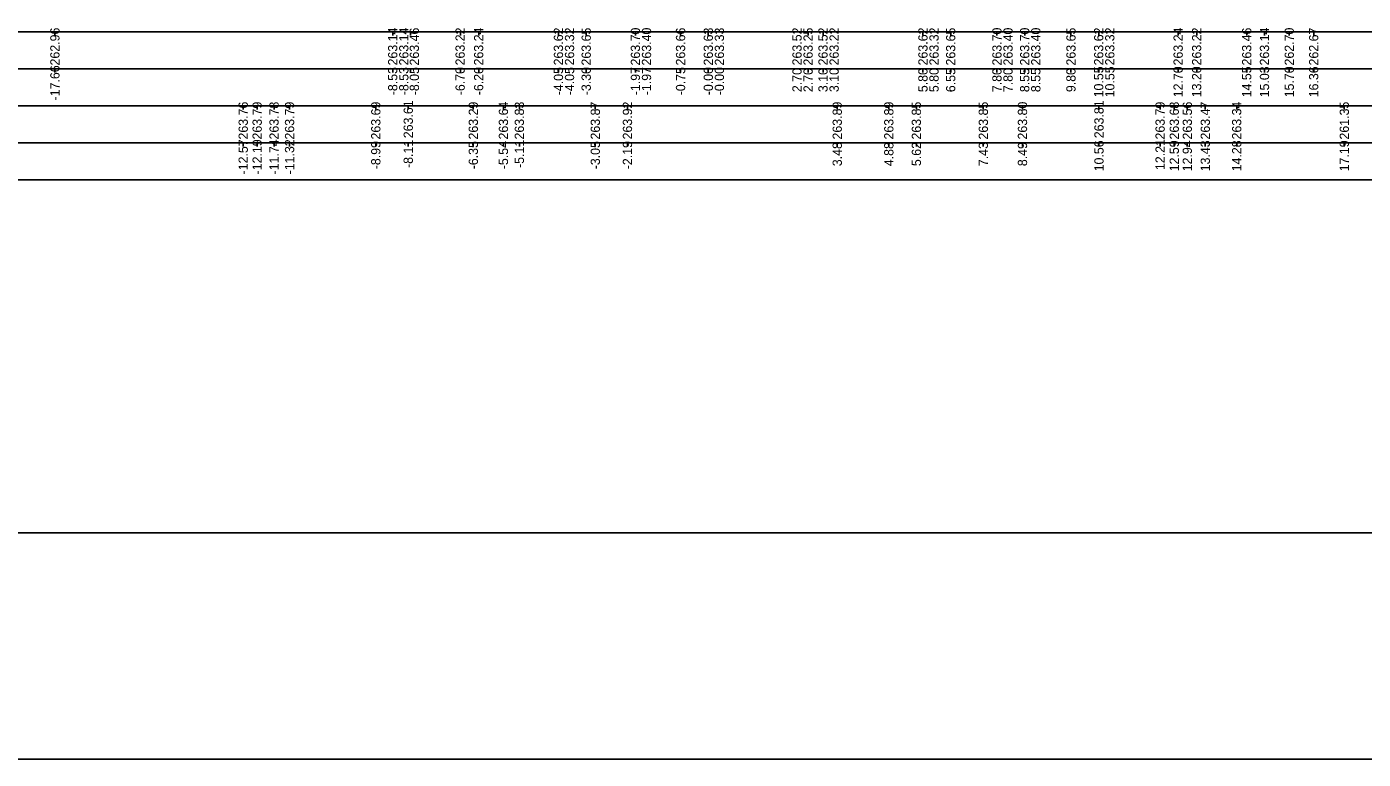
# Model space of a CAD drawing. Extents: x 6516023 to 6560129, y 5513077 to 5529206.
# Drawn here: x 6520266.93 to 6520303.05, y 5514982.49 to 5515002.28 of the extents above; entities that cross this region are included whole.
import ezdxf

# ---------------------------------------------------------------- set-up
doc = ezdxf.new("R2010")
doc.units = 0
for name, color, linetype in [('TOR_PRZEK_P-pomoc', 7, 'Continuous'), ('TOR_PRZEK_P-tabelka istniejace', 7, 'Continuous'), ('TOR_PRZEK_P-tabelka projektowane', 7, 'Continuous'), ('TOR_RAMKI-ramka+tabelka 1', 7, 'Continuous')]:
    doc.layers.add(name, color=color, linetype=linetype)

msp = doc.modelspace()

# ---------------------------------------------------------------- linework, layer by layer
at = {"layer": 'TOR_PRZEK_P-pomoc'}
msp.add_lwpolyline([(6520203.729, 5515022.32), (6520361.154, 5515022.32), (6520361.154, 5514988.612), (6520203.729, 5514988.612)], close=True, dxfattribs=at)
at = {"layer": 'TOR_PRZEK_P-tabelka istniejace'}
for p, q in [((6520272.777, 5515000.042), (6520272.777, 5515000.142)), ((6520273.154, 5515000.042), (6520273.154, 5515000.142)), ((6520273.611, 5515000.042), (6520273.611, 5515000.142)), ((6520274.03, 5515000.042), (6520274.03, 5515000.142)), ((6520276.36, 5515000.042), (6520276.36, 5515000.142)), ((6520277.237, 5515000.042), (6520277.237, 5515000.142)), ((6520278.995, 5515000.042), (6520278.995, 5515000.142)), ((6520279.809, 5515000.042), (6520279.809, 5515000.142)), ((6520280.24, 5515000.042), (6520280.24, 5515000.142)), ((6520282.292, 5515000.042), (6520282.292, 5515000.142)), ((6520283.161, 5515000.042), (6520283.161, 5515000.142)), ((6520288.83, 5515000.042), (6520288.83, 5515000.142)), ((6520290.224, 5515000.042), (6520290.224, 5515000.142)), ((6520290.969, 5515000.042), (6520290.969, 5515000.142)), ((6520292.778, 5515000.042), (6520292.778, 5515000.142)), ((6520293.836, 5515000.042), (6520293.836, 5515000.142)), ((6520295.903, 5515000.042), (6520295.903, 5515000.142)), ((6520297.556, 5515000.042), (6520297.556, 5515000.142)), ((6520297.938, 5515000.042), (6520297.938, 5515000.142)), ((6520298.291, 5515000.042), (6520298.291, 5515000.142)), ((6520298.776, 5515000.042), (6520298.776, 5515000.142)), ((6520299.625, 5515000.042), (6520299.625, 5515000.142)), ((6520302.533, 5515000.042), (6520302.533, 5515000.142)), ((6520241.546, 5514999.142), (6520325.346, 5514999.142)), ((6520272.777, 5514999.042), (6520272.777, 5514999.142)), ((6520273.154, 5514999.042), (6520273.154, 5514999.142)), ((6520273.611, 5514999.042), (6520273.611, 5514999.142)), ((6520274.03, 5514999.042), (6520274.03, 5514999.142)), ((6520276.36, 5514999.042), (6520276.36, 5514999.142)), ((6520277.237, 5514999.042), (6520277.237, 5514999.142)), ((6520278.995, 5514999.042), (6520278.995, 5514999.142)), ((6520279.809, 5514999.042), (6520279.809, 5514999.142)), ((6520280.24, 5514999.042), (6520280.24, 5514999.142)), ((6520282.292, 5514999.042), (6520282.292, 5514999.142)), ((6520283.161, 5514999.042), (6520283.161, 5514999.142)), ((6520288.83, 5514999.042), (6520288.83, 5514999.142)), ((6520290.224, 5514999.042), (6520290.224, 5514999.142)), ((6520290.969, 5514999.042), (6520290.969, 5514999.142)), ((6520292.778, 5514999.042), (6520292.778, 5514999.142)), ((6520293.836, 5514999.042), (6520293.836, 5514999.142)), ((6520295.903, 5514999.042), (6520295.903, 5514999.142)), ((6520297.556, 5514999.042), (6520297.556, 5514999.142)), ((6520297.938, 5514999.042), (6520297.938, 5514999.142)), ((6520298.291, 5514999.042), (6520298.291, 5514999.142)), ((6520298.776, 5514999.042), (6520298.776, 5514999.142)), ((6520299.625, 5514999.042), (6520299.625, 5514999.142)), ((6520302.533, 5514999.042), (6520302.533, 5514999.142))]:
    msp.add_line(p, q, dxfattribs=at)
msp.add_lwpolyline([(6520241.546, 5515000.142), (6520241.546, 5514998.142), (6520325.346, 5514998.142), (6520325.346, 5515000.142)], close=True, dxfattribs=at)
at = {"layer": 'TOR_PRZEK_P-tabelka projektowane'}
for p, q in [((6520267.688, 5515002.042), (6520267.688, 5515002.142)), ((6520276.817, 5515002.042), (6520276.817, 5515002.142)), ((6520277.296, 5515002.042), (6520277.296, 5515002.142)), ((6520278.647, 5515002.042), (6520278.647, 5515002.142)), ((6520279.147, 5515002.042), (6520279.147, 5515002.142)), ((6520281.296, 5515002.042), (6520281.296, 5515002.142)), ((6520282.046, 5515002.042), (6520282.046, 5515002.142)), ((6520283.376, 5515002.042), (6520283.376, 5515002.142)), ((6520284.596, 5515002.042), (6520284.596, 5515002.142)), ((6520285.346, 5515002.042), (6520285.346, 5515002.142)), ((6520288.046, 5515002.042), (6520288.046, 5515002.142)), ((6520288.446, 5515002.042), (6520288.446, 5515002.142)), ((6520291.146, 5515002.042), (6520291.146, 5515002.142)), ((6520291.896, 5515002.042), (6520291.896, 5515002.142)), ((6520293.146, 5515002.042), (6520293.146, 5515002.142)), ((6520293.896, 5515002.042), (6520293.896, 5515002.142)), ((6520295.146, 5515002.042), (6520295.146, 5515002.142)), ((6520295.896, 5515002.042), (6520295.896, 5515002.142)), ((6520298.046, 5515002.042), (6520298.046, 5515002.142)), ((6520298.546, 5515002.042), (6520298.546, 5515002.142)), ((6520299.896, 5515002.042), (6520299.896, 5515002.142)), ((6520300.379, 5515002.042), (6520300.379, 5515002.142)), ((6520301.046, 5515002.042), (6520301.046, 5515002.142)), ((6520301.706, 5515002.042), (6520301.706, 5515002.142)), ((6520241.546, 5515001.142), (6520325.346, 5515001.142)), ((6520267.688, 5515001.042), (6520267.688, 5515001.142)), ((6520276.817, 5515001.042), (6520276.817, 5515001.142)), ((6520277.296, 5515001.042), (6520277.296, 5515001.142)), ((6520278.647, 5515001.042), (6520278.647, 5515001.142)), ((6520279.147, 5515001.042), (6520279.147, 5515001.142)), ((6520281.296, 5515001.042), (6520281.296, 5515001.142)), ((6520282.046, 5515001.042), (6520282.046, 5515001.142)), ((6520283.376, 5515001.042), (6520283.376, 5515001.142)), ((6520284.596, 5515001.042), (6520284.596, 5515001.142)), ((6520285.346, 5515001.042), (6520285.346, 5515001.142)), ((6520288.046, 5515001.042), (6520288.046, 5515001.142)), ((6520288.446, 5515001.042), (6520288.446, 5515001.142)), ((6520291.146, 5515001.042), (6520291.146, 5515001.142)), ((6520291.896, 5515001.042), (6520291.896, 5515001.142)), ((6520293.146, 5515001.042), (6520293.146, 5515001.142)), ((6520293.896, 5515001.042), (6520293.896, 5515001.142)), ((6520295.146, 5515001.042), (6520295.146, 5515001.142)), ((6520295.896, 5515001.042), (6520295.896, 5515001.142)), ((6520298.046, 5515001.042), (6520298.046, 5515001.142)), ((6520298.546, 5515001.042), (6520298.546, 5515001.142)), ((6520299.896, 5515001.042), (6520299.896, 5515001.142)), ((6520300.379, 5515001.042), (6520300.379, 5515001.142)), ((6520301.046, 5515001.042), (6520301.046, 5515001.142)), ((6520301.706, 5515001.042), (6520301.706, 5515001.142))]:
    msp.add_line(p, q, dxfattribs=at)
msp.add_lwpolyline([(6520241.546, 5515002.142), (6520241.546, 5515000.142), (6520325.346, 5515000.142), (6520325.346, 5515002.142)], close=True, dxfattribs=at)
at = {"layer": 'TOR_RAMKI-ramka+tabelka 1'}
msp.add_lwpolyline([(6520238.896, 5515010.992), (6520486.396, 5515010.992), (6520486.396, 5514982.492), (6520238.896, 5514982.492)], close=True, dxfattribs=at)

# ---------------------------------------------------------------- texts
at = {"layer": 'TOR_PRZEK_P-tabelka istniejace'}
for s, p in [('263.61', (6520277.362, 5514999.269)), ('263.81', (6520296.028, 5514999.269)), ('263.76', (6520272.902, 5514999.234)), ('263.79', (6520273.279, 5514999.234)), ('263.78', (6520273.736, 5514999.234)), ('263.79', (6520274.155, 5514999.234)), ('263.69', (6520276.485, 5514999.234)), ('263.29', (6520279.12, 5514999.234)), ('263.64', (6520279.934, 5514999.235)), ('263.83', (6520280.365, 5514999.234)), ('263.87', (6520282.417, 5514999.234)), ('263.92', (6520283.286, 5514999.236)), ('263.89', (6520288.955, 5514999.234)), ('263.89', (6520290.349, 5514999.234)), ('263.85', (6520291.094, 5514999.233)), ('263.85', (6520292.903, 5514999.233)), ('263.80', (6520293.961, 5514999.234)), ('263.79', (6520297.681, 5514999.234)), ('263.68', (6520298.063, 5514999.234)), ('263.56', (6520298.416, 5514999.234)), ('263.47', (6520298.901, 5514999.234)), ('263.34', (6520299.75, 5514999.235)), ('261.35', (6520302.658, 5514999.233)), ('-12.57', (6520272.902, 5514998.291)), ('-12.19', (6520273.279, 5514998.291)), ('-11.74', (6520273.736, 5514998.291)), ('-11.32', (6520274.155, 5514998.292)), ('-8.11', (6520277.362, 5514998.465)), ('-5.54', (6520279.934, 5514998.431)), ('-5.11', (6520280.365, 5514998.465)), ('10.56', (6520296.028, 5514998.374)), ('12.21', (6520297.681, 5514998.409)), ('12.59', (6520298.063, 5514998.374)), ('12.94', (6520298.416, 5514998.375)), ('13.43', (6520298.901, 5514998.374)), ('14.28', (6520299.75, 5514998.374)), ('17.19', (6520302.658, 5514998.374)), ('-8.99', (6520276.485, 5514998.43)), ('-6.35', (6520279.12, 5514998.429)), ('-3.05', (6520282.417, 5514998.429)), ('-2.19', (6520283.286, 5514998.43)), ('3.48', (6520288.955, 5514998.513)), ('4.88', (6520290.349, 5514998.513)), ('5.62', (6520291.094, 5514998.516)), ('7.43', (6520292.903, 5514998.514)), ('8.49', (6520293.961, 5514998.514))]:
    msp.add_text(s, height=0.25, rotation=90, dxfattribs=at).set_placement(p)
at = {"layer": 'TOR_PRZEK_P-tabelka projektowane'}
for s, p in [('262.96', (6520267.813, 5515001.234)), ('263.14', (6520276.942, 5515001.235)), ('263.14', (6520277.242, 5515001.235)), ('263.46', (6520277.527, 5515001.234)), ('263.22', (6520278.764, 5515001.236)), ('263.24', (6520279.264, 5515001.235)), ('263.62', (6520281.421, 5515001.236)), ('263.32', (6520281.721, 5515001.236)), ('263.65', (6520282.171, 5515001.233)), ('263.70', (6520283.501, 5515001.234)), ('263.40', (6520283.801, 5515001.234)), ('263.66', (6520284.721, 5515001.234)), ('263.63', (6520285.471, 5515001.234)), ('263.33', (6520285.771, 5515001.234)), ('263.52', (6520287.868, 5515001.236)), ('263.25', (6520288.168, 5515001.233)), ('263.52', (6520288.571, 5515001.236)), ('263.22', (6520288.871, 5515001.236)), ('263.62', (6520291.271, 5515001.236)), ('263.32', (6520291.571, 5515001.236)), ('263.65', (6520292.021, 5515001.233)), ('263.70', (6520293.271, 5515001.234)), ('263.40', (6520293.571, 5515001.234)), ('263.70', (6520294.021, 5515001.234)), ('263.40', (6520294.321, 5515001.234)), ('263.65', (6520295.271, 5515001.233)), ('263.62', (6520296.021, 5515001.236)), ('263.32', (6520296.321, 5515001.236)), ('263.24', (6520298.168, 5515001.235)), ('263.22', (6520298.668, 5515001.236)), ('263.46', (6520300.021, 5515001.234)), ('263.14', (6520300.501, 5515001.235)), ('262.70', (6520301.171, 5515001.234)), ('262.67', (6520301.831, 5515001.234)), ('-17.66', (6520267.813, 5515000.29)), ('-8.53', (6520276.942, 5515000.43)), ('-8.53', (6520277.242, 5515000.43)), ('-8.05', (6520277.527, 5515000.429)), ('-6.70', (6520278.764, 5515000.43)), ('-6.20', (6520279.264, 5515000.43)), ('-4.05', (6520281.421, 5515000.429)), ('-4.05', (6520281.721, 5515000.429)), ('-3.30', (6520282.171, 5515000.43)), ('-1.97', (6520283.501, 5515000.43)), ('-1.97', (6520283.801, 5515000.43)), ('-0.75', (6520284.721, 5515000.429)), ('-0.00', (6520285.471, 5515000.43)), ('-0.00', (6520285.771, 5515000.43)), ('2.70', (6520287.868, 5515000.514)), ('2.70', (6520288.168, 5515000.514)), ('3.10', (6520288.571, 5515000.514)), ('3.10', (6520288.871, 5515000.514)), ('5.80', (6520291.271, 5515000.514)), ('5.80', (6520291.571, 5515000.514)), ('6.55', (6520292.021, 5515000.513)), ('7.80', (6520293.271, 5515000.514)), ('7.80', (6520293.571, 5515000.514)), ('8.55', (6520294.021, 5515000.513)), ('8.55', (6520294.321, 5515000.513)), ('9.80', (6520295.271, 5515000.514)), ('10.55', (6520296.021, 5515000.373)), ('10.55', (6520296.321, 5515000.373)), ('12.70', (6520298.168, 5515000.374)), ('13.20', (6520298.668, 5515000.374)), ('14.55', (6520300.021, 5515000.373)), ('15.03', (6520300.501, 5515000.374)), ('15.70', (6520301.171, 5515000.374)), ('16.36', (6520301.831, 5515000.374))]:
    msp.add_text(s, height=0.25, rotation=90, dxfattribs=at).set_placement(p)

doc.saveas('drawing.dxf')
